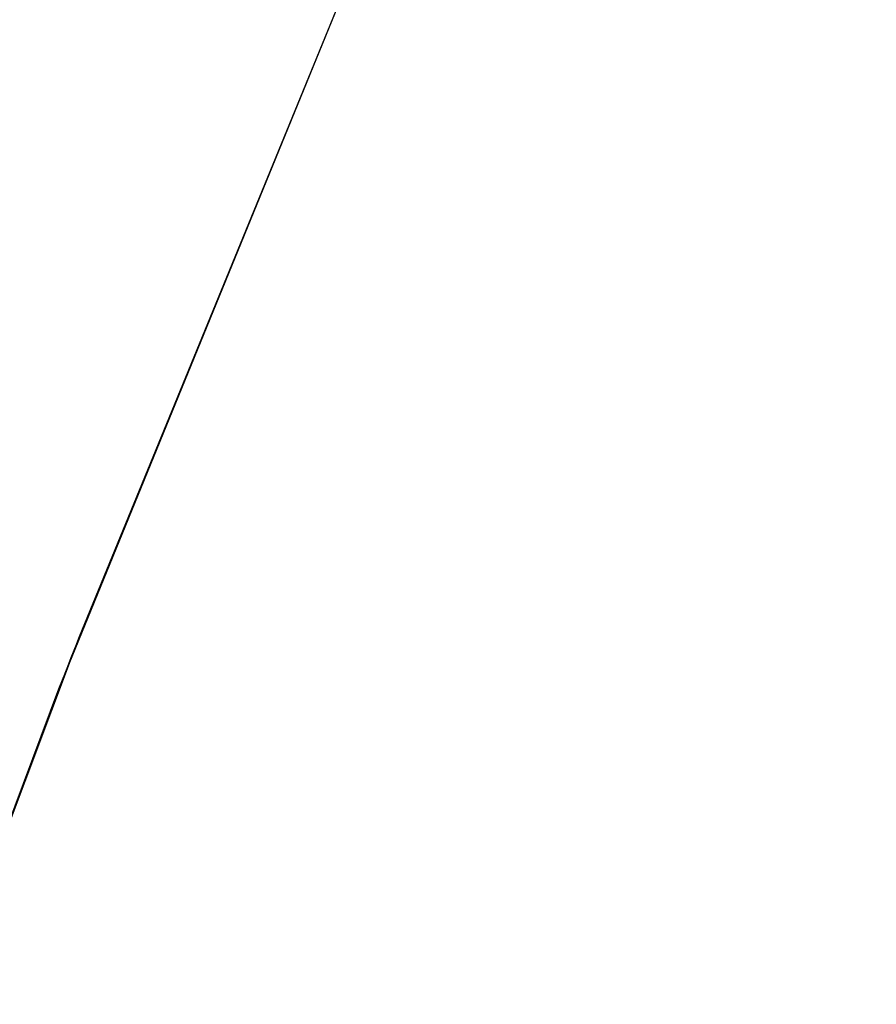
# Model space of a CAD drawing. Header units: metres. Extents: x 209848 to 209928, y 1182430 to 1182563.
# Tile 966 of 1056: x 209850.488 to 209850.647, y 1182502.52 to 1182502.703. Entities that reach past the tile are written whole.
import ezdxf

# ---------------------------------------------------------------- set-up
doc = ezdxf.new("R2010")
doc.units = ezdxf.units.M
doc.header["$MEASUREMENT"] = 0
doc.linetypes.add('DGN Style 2', pattern=[15.036391, 9.021834, -6.014556])
doc.layers.get('0').update_dxf_attribs({"color": 254})

# ---------------------------------------------------------------- blocks, each defined once
blk = doc.blocks.new('ATTEMP')
at = {"color": 5, "linetype": 'Continuous', "flags": 128}
for points in [[(-10.03617, 0.00166), (-10.03212, 0.27182), (-10.01996, 0.54459), (-9.99972, 0.81802), (-9.9714, 1.09182), (-9.93503, 1.36573), (-9.89063, 1.63945), (-9.8382, 1.91272), (-9.77779, 2.18525), (-9.70941, 2.45677), (-9.63311, 2.72701), (-9.54893, 2.9957), (-9.45691, 3.26257), (-9.35711, 3.52735), (-9.24958, 3.78978), (-9.1344, 4.0496), (-9.01163, 4.30656), (-8.88137, 4.56039), (-8.74832, 4.80442), (-8.618, 5.04051), (-8.48761, 5.2758), (-8.35719, 5.51033)], [(-10.03617, 0.00165), (-10.03212, 0.27151), (-10.02, 0.54397), (-9.9998, 0.81708), (-9.97155, 1.09057), (-9.93526, 1.36416), (-9.89096, 1.63758), (-9.83865, 1.91054), (-9.77838, 2.18276), (-9.71016, 2.45399), (-9.63403, 2.72394), (-9.55004, 2.99234), (-9.45822, 3.25892), (-9.35865, 3.52343), (-9.25136, 3.7856), (-9.13643, 4.04517), (-9.01394, 4.30189), (-8.88397, 4.5555), (-8.74659, 4.80575), (-8.60191, 5.05241), (-8.45003, 5.29522)], [(-10.03617, 0.00165), (-10.03214, 0.27105), (-10.02005, 0.54303), (-9.99992, 0.81568), (-9.97177, 1.0887), (-9.93561, 1.36182), (-9.89145, 1.63477), (-9.83933, 1.90727), (-9.77925, 2.17905), (-9.71127, 2.44983), (-9.6354, 2.71933), (-9.55169, 2.98731), (-9.46019, 3.25348), (-9.36094, 3.51758), (-9.25402, 3.77936), (-9.13948, 4.03855), (-9.01739, 4.29491), (-8.88785, 4.54818), (-8.75093, 4.79811), (-8.60672, 5.04446), (-8.45534, 5.28699)], [(-10.03617, 0.00165), (-10.03213, 0.27138), (-10.02001, 0.5437), (-9.99984, 0.81668), (-9.97161, 1.09004), (-9.93536, 1.36349), (-9.8911, 1.63678), (-9.83885, 1.9096), (-9.77863, 2.1817), (-9.71047, 2.4528), (-9.63442, 2.72262), (-9.55051, 2.9909), (-9.45879, 3.25737), (-9.3593, 3.52176), (-9.25212, 3.78382), (-9.13731, 4.04328), (-9.01493, 4.29989), (-8.88508, 4.5534), (-8.74783, 4.80357), (-8.60329, 5.05013), (-8.45155, 5.29287)], [(-10.03617, 0.00165), (-10.03213, 0.27131), (-10.02002, 0.54355), (-9.99986, 0.81645), (-9.97165, 1.08974), (-9.93542, 1.36312), (-9.89118, 1.63633), (-9.83895, 1.90909), (-9.77877, 2.18111), (-9.71065, 2.45214), (-9.63464, 2.72189), (-9.55077, 2.9901), (-9.4591, 3.2565), (-9.35967, 3.52083), (-9.25254, 3.78283), (-9.13779, 4.04223), (-9.01548, 4.29878), (-8.88569, 4.55224), (-8.74852, 4.80235), (-8.60405, 5.04887), (-8.45239, 5.29156)], [(-10.03617, 0.00165), (-10.03213, 0.2712), (-10.02003, 0.54334), (-9.99988, 0.81614), (-9.9717, 1.08932), (-9.93549, 1.3626), (-9.89129, 1.63571), (-9.8391, 1.90836), (-9.77896, 2.18029), (-9.7109, 2.45121), (-9.63494, 2.72087), (-9.55114, 2.98898), (-9.45953, 3.25529), (-9.36018, 3.51953), (-9.25313, 3.78144), (-9.13846, 4.04076), (-9.01624, 4.29723), (-8.88656, 4.55061), (-8.74948, 4.80065), (-8.60512, 5.0471), (-8.45357, 5.28973)], [(-10.03617, 0.00165), (-10.03214, 0.27105), (-10.02005, 0.54303), (-9.99992, 0.81568), (-9.97177, 1.0887), (-9.93561, 1.36182), (-9.89145, 1.63477), (-9.83933, 1.90727), (-9.77925, 2.17905), (-9.71127, 2.44983), (-9.6354, 2.71933), (-9.55169, 2.98731), (-9.46019, 3.25348), (-9.36094, 3.51758), (-9.25402, 3.77936), (-9.13948, 4.03855), (-9.01739, 4.29491), (-8.88785, 4.54818), (-8.75093, 4.79811), (-8.60672, 5.04446), (-8.45534, 5.28699)], [(-10.03617, 0.00165), (-10.03214, 0.27105), (-10.02005, 0.54303), (-9.99992, 0.81568), (-9.97177, 1.0887), (-9.93561, 1.36182), (-9.89145, 1.63477), (-9.83933, 1.90727), (-9.77925, 2.17905), (-9.71127, 2.44983), (-9.6354, 2.71933), (-9.55169, 2.98731), (-9.46019, 3.25348), (-9.36094, 3.51758), (-9.25402, 3.77936), (-9.13948, 4.03855), (-9.01739, 4.29491), (-8.88785, 4.54818), (-8.75093, 4.79811), (-8.60672, 5.04446), (-8.45534, 5.28699)]]:
    blk.add_lwpolyline(points, dxfattribs=at)

msp = doc.modelspace()

# ---------------------------------------------------------------- block references
at = {"color": 1, "linetype": 'DGN Style 2'}
msp.add_blockref('ATTEMP', (209859.85591, 1182499.06107), dxfattribs=at)

doc.saveas('drawing.dxf')
